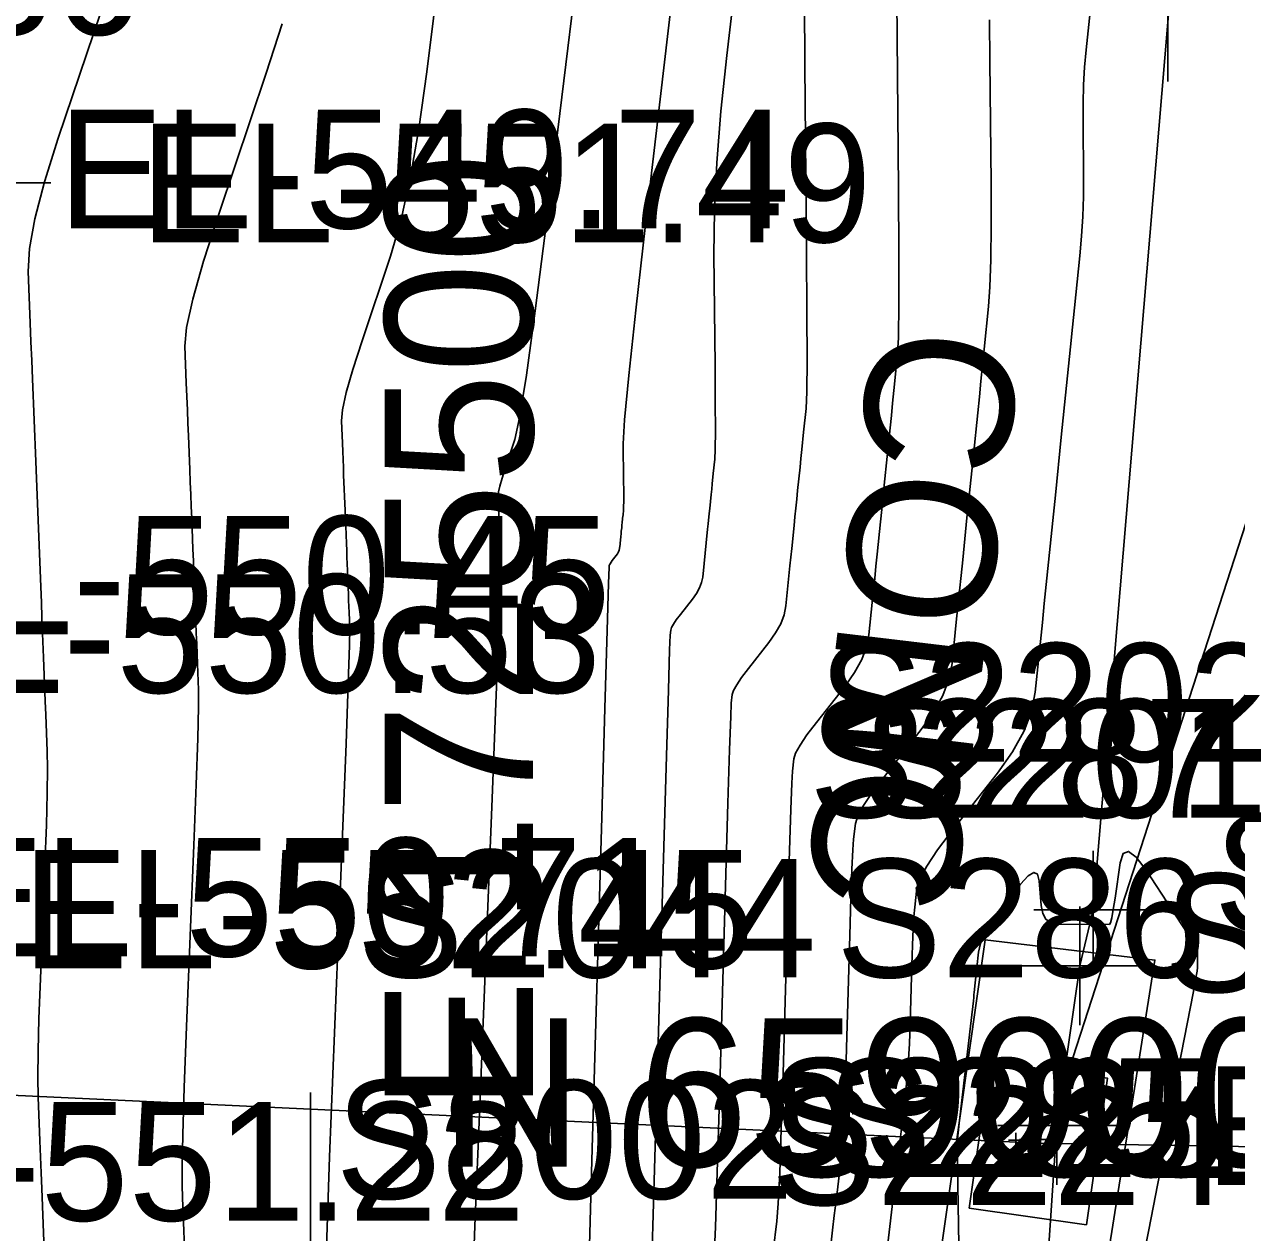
# Model space of a CAD drawing. Extents: x 1724534 to 1727318, y 657156 to 660047.
# Drawn here: x 1725490.34 to 1725531.24, y 659000.27 to 659041.04 of the extents above; entities that cross this region are included whole.
import ezdxf

# ---------------------------------------------------------------- set-up
doc = ezdxf.new("R2010")
doc.units = 0
for name, color, linetype in [('SURVEY - CENTERLINE - Preliminary', 7, 'Continuous'), ('SURVEY - CONTOURS - Index with Text', 7, 'Continuous'), ('SURVEY - CONTOURS - Intermediate with optional Text', 7, 'Continuous'), ('SURVEY - CONTROL - Grid', 7, 'Continuous'), ('SURVEY - CONTROL - Grid Text', 7, 'Continuous'), ('SURVEY - DRAINAGE - Storm Sewer', 7, 'Continuous'), ('SURVEY - DRAINAGE - Storm Sewer - Points - Locators', 7, 'Continuous'), ('SURVEY - DRAINAGE - Storm Sewer - Points - Numbers', 7, 'Continuous'), ('SURVEY - DRAINAGE - Storm Sewer Text', 7, 'Continuous'), ('SURVEY - DTM - Breaklines', 7, 'Continuous'), ('SURVEY - DTM - Breaklines - Points - Elevations', 7, 'Continuous'), ('SURVEY - DTM - Breaklines - Points - Locators', 7, 'Continuous'), ('SURVEY - DTM - Breaklines - Points - Numbers', 7, 'Continuous'), ('SURVEY - MISCELLANEOUS - Bottom of MH and CB', 7, 'Continuous'), ('SURVEY - MISCELLANEOUS - Bottom of MH and CB - Points - Numbers', 7, 'Continuous'), ('SURVEY - NON-TRANSPORTATION - Features', 7, 'Continuous'), ('SURVEY - NON-TRANSPORTATION - Features Text', 7, 'Continuous'), ('SURVEY - ROADSIDE BARRIERS - Points - Elevations', 7, 'Continuous'), ('SURVEY - ROADSIDE BARRIERS - Points - Locators', 7, 'Continuous'), ('SURVEY - ROADSIDE BARRIERS - Points - Numbers', 7, 'Continuous'), ('SURVEY - TRANSPORTATION - Features - Points - Elevations', 7, 'Continuous'), ('SURVEY - TRANSPORTATION - Roads - Points - Elevations', 7, 'Continuous')]:
    doc.layers.add(name, color=color, linetype=linetype)

msp = doc.modelspace()

# ---------------------------------------------------------------- linework, layer by layer
at = {"layer": 'SURVEY - CENTERLINE - Preliminary'}
msp.add_arc((1727061.077, 658773.081), 1600, 165.79242, 172.785391, dxfattribs=at)
msp.add_arc((1727061.077, 658773.081), 1600, 165.79242, 172.785391, dxfattribs=at)
msp.add_arc((1727061.077, 658773.081), 1600, 165.79242, 172.785391, dxfattribs=at)
at = {"layer": 'SURVEY - CONTOURS - Index with Text'}
for points in [[(1725512.31, 659042.942), (1725511.296, 659034.288), (1725510.964, 659031.391), (1725510.728, 659029.192), (1725510.588, 659027.69), (1725510.544, 659026.886), (1725510.556, 659025.67), (1725510.559, 659025.264), (1725510.559, 659024.958), (1725510.557, 659024.751), (1725510.552, 659024.643), (1725510.537, 659024.489), (1725510.531, 659024.432), (1725510.525, 659024.374), (1725510.519, 659024.317), (1725510.513, 659024.26), (1725510.498, 659024.107), (1725510.492, 659024.05), (1725510.486, 659023.993), (1725510.48, 659023.936), (1725510.474, 659023.879), (1725510.459, 659023.728), (1725510.453, 659023.672), (1725510.447, 659023.616), (1725510.441, 659023.559), (1725510.436, 659023.503), (1725510.42, 659023.354), (1725510.409, 659023.297), (1725510.387, 659023.238), (1725510.353, 659023.177), (1725510.309, 659023.115), (1725510.176, 659022.945), (1725510.132, 659022.887), (1725510.1, 659022.84), (1725510.079, 659022.802), (1725510.071, 659022.776), (1725510.065, 659022.718), (1725510.047, 659022.175), (1725510.001, 659020.589), (1725509.925, 659017.961), (1725509.82, 659014.289), (1725509.5, 659003.108), (1725509.395, 658999.434)], [(1725526.32, 659041.668), (1725526.161, 659040.171), (1725526.109, 659039.596), (1725526.074, 659038.992), (1725526.056, 659038.36), (1725526.054, 659037.699), (1725526.071, 659035.899), (1725526.068, 659035.226), (1725526.047, 659034.557), (1725526.007, 659033.892), (1725525.949, 659033.23), (1725525.769, 659031.472), (1725525.702, 659030.814), (1725525.634, 659030.157), (1725525.567, 659029.501), (1725525.5, 659028.848), (1725525.322, 659027.107), (1725525.123, 659025.156), (1725525.056, 659024.509), (1725524.814, 659022.139), (1725524.748, 659021.495), (1725524.682, 659020.853), (1725524.617, 659020.212), (1725524.442, 659018.505), (1725524.313, 659017.855), (1725524.059, 659017.183), (1725523.678, 659016.491), (1725523.171, 659015.777), (1725521.65, 659013.846), (1725521.148, 659013.182), (1725520.781, 659012.637), (1725520.549, 659012.211), (1725520.454, 659011.905), (1725520.379, 659011.249), (1725520.352, 659010.943), (1725520.326, 659010.516), (1725520.303, 659009.968), (1725520.281, 659009.299), (1725520.226, 659007.354), (1725520.198, 659006.64), (1725520.158, 659005.956), (1725520.105, 659005.302), (1725520.039, 659004.677), (1725519.846, 659003.052), (1725519.773, 659002.442), (1725519.7, 659001.828), (1725519.356, 658998.935)]]:
    msp.add_lwpolyline(points, dxfattribs=at)
at = {"layer": 'SURVEY - CONTOURS - Intermediate with optional Text'}
for points in [[(1725514.646, 659045.196), (1725514.036, 659039.99), (1725513.838, 659038.106), (1725513.7, 659036.359), (1725513.623, 659034.749), (1725513.606, 659033.275), (1725513.641, 659029.527), (1725513.651, 659028.276), (1725513.652, 659027.331), (1725513.646, 659026.692), (1725513.632, 659026.361), (1725513.583, 659025.886), (1725513.547, 659025.531), (1725513.529, 659025.354), (1725513.511, 659025.177), (1725513.462, 659024.707), (1725513.444, 659024.531), (1725513.409, 659024.18), (1725513.391, 659024.005), (1725513.343, 659023.54), (1725513.307, 659023.191), (1725513.272, 659022.845), (1725513.225, 659022.384), (1725513.19, 659022.208), (1725513.121, 659022.027), (1725513.018, 659021.84), (1725512.881, 659021.647), (1725512.471, 659021.126), (1725512.335, 659020.946), (1725512.236, 659020.799), (1725512.173, 659020.684), (1725512.148, 659020.602), (1725512.127, 659020.424), (1725512.108, 659019.929), (1725512.066, 659018.575), (1725512.001, 659016.362), (1725511.912, 659013.291), (1725511.645, 659003.957), (1725511.556, 659000.875), (1725511.486, 658998.629)], [(1725504.589, 659044.871), (1725503.918, 659039.433), (1725503.653, 659037.515), (1725503.361, 659035.839), (1725503.042, 659034.405), (1725502.696, 659033.213), (1725501.737, 659030.358), (1725501.424, 659029.386), (1725501.203, 659028.612), (1725501.075, 659028.035), (1725501.04, 659027.655), (1725501.07, 659026.906), (1725501.081, 659026.628), (1725501.092, 659026.356), (1725501.103, 659026.089), (1725501.113, 659025.829), (1725501.161, 659024.638), (1725501.171, 659024.393), (1725501.205, 659023.522), (1725501.215, 659023.288), (1725501.224, 659023.058), (1725501.233, 659022.832), (1725501.242, 659022.611), (1725501.265, 659022.029), (1725501.274, 659021.812), (1725501.282, 659021.601), (1725501.291, 659021.395), (1725501.299, 659021.194), (1725501.32, 659020.664), (1725501.311, 659020.097), (1725501.269, 659018.795), (1725501.193, 659016.758), (1725501.084, 659013.986), (1725500.748, 659005.614), (1725500.639, 659002.835), (1725500.564, 659000.78), (1725500.523, 658999.448)], [(1725509.006, 659042.912), (1725507.939, 659034.257), (1725507.573, 659031.371), (1725507.277, 659029.205), (1725507.05, 659027.759), (1725506.892, 659027.033), (1725506.564, 659026.056), (1725506.457, 659025.724), (1725506.381, 659025.459), (1725506.338, 659025.261), (1725506.326, 659025.131), (1725506.336, 659024.875), (1725506.34, 659024.78), (1725506.344, 659024.687), (1725506.347, 659024.596), (1725506.351, 659024.507), (1725506.36, 659024.272), (1725506.364, 659024.185), (1725506.367, 659024.099), (1725506.37, 659024.015), (1725506.374, 659023.934), (1725506.382, 659023.717), (1725506.386, 659023.637), (1725506.389, 659023.559), (1725506.392, 659023.481), (1725506.395, 659023.406), (1725506.403, 659023.207), (1725506.406, 659023.133), (1725506.409, 659023.06), (1725506.412, 659022.99), (1725506.414, 659022.921), (1725506.422, 659022.74), (1725506.404, 659022.182), (1725506.346, 659020.645), (1725506.247, 659018.128), (1725506.107, 659014.632), (1725505.681, 659004.003), (1725505.541, 659000.503), (1725505.443, 658997.976)], [(1725516.657, 659041.807), (1725516.667, 659039.664), (1725516.727, 659033.385), (1725516.743, 659031.287), (1725516.746, 659029.703), (1725516.735, 659028.634), (1725516.711, 659028.078), (1725516.63, 659027.282), (1725516.569, 659026.687), (1725516.538, 659026.391), (1725516.508, 659026.095), (1725516.427, 659025.307), (1725516.397, 659025.012), (1725516.367, 659024.718), (1725516.337, 659024.424), (1725516.307, 659024.131), (1725516.227, 659023.351), (1725516.197, 659023.059), (1725516.168, 659022.767), (1725516.029, 659021.414), (1725515.971, 659021.12), (1725515.856, 659020.816), (1725515.683, 659020.503), (1725515.454, 659020.18), (1725514.766, 659019.306), (1725514.538, 659019.005), (1725514.372, 659018.758), (1725514.267, 659018.566), (1725514.224, 659018.428), (1725514.19, 659018.131), (1725514.169, 659017.682), (1725514.131, 659016.56), (1725514.076, 659014.763), (1725513.79, 659004.806), (1725513.716, 659002.316), (1725513.654, 659000.461), (1725513.604, 658999.241)], [(1725519.769, 659041.894), (1725519.83, 659035.459), (1725519.845, 659033.295), (1725519.843, 659031.63), (1725519.825, 659030.464), (1725519.79, 659029.796), (1725519.676, 659028.679), (1725519.633, 659028.261), (1725519.591, 659027.844), (1725519.548, 659027.428), (1725519.35, 659025.493), (1725519.308, 659025.08), (1725519.223, 659024.257), (1725519.111, 659023.162), (1725519.07, 659022.752), (1725519.028, 659022.343), (1725518.986, 659021.935), (1725518.944, 659021.529), (1725518.833, 659020.445), (1725518.752, 659020.032), (1725518.59, 659019.605), (1725518.348, 659019.165), (1725518.026, 659018.712), (1725517.06, 659017.486), (1725516.741, 659017.064), (1725516.508, 659016.718), (1725516.361, 659016.448), (1725516.301, 659016.254), (1725516.253, 659015.837), (1725516.23, 659015.436), (1725516.196, 659014.545), (1725516.152, 659013.165), (1725516.097, 659011.295), (1725515.935, 659005.656), (1725515.877, 659003.758), (1725515.822, 659002.293), (1725515.771, 659001.261), (1725515.724, 659000.662), (1725515.603, 658999.644)], [(1725492.918, 659041.449), (1725491.488, 659037.194), (1725491.023, 659035.717), (1725490.697, 659034.476), (1725490.513, 659033.471), (1725490.468, 659032.702), (1725490.538, 659030.967), (1725490.564, 659030.323), (1725490.589, 659029.693), (1725490.614, 659029.077), (1725490.725, 659026.293), (1725490.748, 659025.715), (1725490.771, 659025.148), (1725490.793, 659024.594), (1725490.895, 659022.056), (1725490.916, 659021.534), (1725490.936, 659021.022), (1725490.99, 659019.673), (1725491.049, 659018.206), (1725491.068, 659017.739), (1725491.117, 659016.512), (1725491.126, 659015.928), (1725491.116, 659015.097), (1725491.086, 659014.02), (1725491.038, 659012.695), (1725490.883, 659008.835), (1725490.835, 659007.5), (1725490.806, 659006.389), (1725490.798, 659005.502), (1725490.809, 659004.84), (1725490.867, 659003.373), (1725490.888, 659002.828), (1725490.909, 659002.292), (1725490.929, 659001.766), (1725491.022, 658999.373)], [(1725499.034, 659041.051), (1725498.5, 659039.394), (1725496.91, 659034.66), (1725496.39, 659033.049), (1725496.024, 659031.765), (1725495.812, 659030.808), (1725495.754, 659030.179), (1725495.804, 659028.936), (1725495.822, 659028.476), (1725495.84, 659028.024), (1725495.858, 659027.583), (1725495.875, 659027.151), (1725495.921, 659026.013), (1725495.938, 659025.59), (1725495.955, 659025.176), (1725495.971, 659024.771), (1725495.987, 659024.374), (1725496.029, 659023.327), (1725496.044, 659022.938), (1725496.059, 659022.557), (1725496.074, 659022.183), (1725496.089, 659021.817), (1725496.128, 659020.851), (1725496.142, 659020.492), (1725496.156, 659020.142), (1725496.17, 659019.8), (1725496.183, 659019.467), (1725496.218, 659018.588), (1725496.219, 659018.012), (1725496.192, 659016.946), (1725496.14, 659015.389), (1725496.061, 659013.341), (1725495.815, 659007.224), (1725495.737, 659005.167), (1725495.685, 659003.584), (1725495.66, 659002.475), (1725495.662, 659001.839), (1725495.704, 659000.776), (1725495.719, 659000.38), (1725495.734, 658999.991)], [(1725522.903, 659041.19), (1725522.911, 659039.797), (1725522.951, 659035.679), (1725522.957, 659034.261), (1725522.945, 659033.093), (1725522.916, 659032.178), (1725522.87, 659031.513), (1725522.723, 659030.076), (1725522.667, 659029.537), (1725522.612, 659029), (1725522.558, 659028.464), (1725522.503, 659027.93), (1725522.357, 659026.507), (1725522.303, 659025.974), (1725522.248, 659025.442), (1725522.194, 659024.912), (1725522.14, 659024.383), (1725521.996, 659022.974), (1725521.942, 659022.446), (1725521.888, 659021.919), (1725521.834, 659021.394), (1725521.78, 659020.87), (1725521.638, 659019.475), (1725521.533, 659018.943), (1725521.324, 659018.394), (1725521.013, 659017.828), (1725520.598, 659017.245), (1725519.355, 659015.666), (1725518.944, 659015.123), (1725518.645, 659014.677), (1725518.455, 659014.33), (1725518.377, 659014.079), (1725518.316, 659013.543), (1725518.291, 659013.189), (1725518.261, 659012.53), (1725518.227, 659011.566), (1725518.189, 659010.297), (1725518.081, 659006.505), (1725518.038, 659005.199), (1725517.99, 659004.124), (1725517.938, 659003.281), (1725517.881, 659002.67), (1725517.724, 659001.348), (1725517.665, 659000.851), (1725517.606, 659000.352), (1725517.546, 658999.85)], [(1725521.807, 659003.302), (1725521.808, 659003.315), (1725521.873, 659003.967), (1725522.285, 659007.433), (1725522.36, 659008.094), (1725522.371, 659008.204), (1725522.373, 659008.301), (1725522.378, 659008.369), (1725522.413, 659008.696), (1725522.53, 659009.731), (1725522.595, 659010.032), (1725522.725, 659010.352), (1725522.918, 659010.691), (1725523.176, 659011.049), (1725523.948, 659012.03), (1725524.204, 659012.312), (1725524.394, 659012.425), (1725524.518, 659012.369), (1725524.576, 659012.142), (1725524.642, 659011.311), (1725524.694, 659011.038), (1725524.799, 659010.843), (1725524.957, 659010.725), (1725525.169, 659010.684), (1725526.943, 659010.668), (1725526.977, 659010.723), (1725527.021, 659010.89), (1725527.073, 659011.169), (1725527.134, 659011.559), (1725527.31, 659012.747), (1725527.414, 659013.066), (1725527.594, 659013.131), (1725527.851, 659012.943), (1725528.185, 659012.5), (1725529.921, 659009.843), (1725529.921, 659009.221), (1725529.905, 659009.088), (1725529.854, 659008.796), (1725529.77, 659008.346), (1725529.178, 659005.299), (1725529.094, 659004.852), (1725529.043, 659004.564), (1725529.027, 659004.436), (1725529.027, 659004.308), (1725529.01, 659004.179), (1725528.958, 659003.889), (1725528.873, 659003.437), (1725528.269, 659000.365), (1725528.184, 658999.916)], [(1725521.862, 658999.857), (1725521.813, 659003.196), (1725521.811, 659003.29), (1725521.807, 659003.3), (1725521.807, 659003.302)]]:
    msp.add_lwpolyline(points, dxfattribs=at)
at = {"layer": 'SURVEY - CONTROL - Grid'}
msp.add_line((1725500, 659000), (1725500, 659005), dxfattribs=at)
at = {"layer": 'SURVEY - DRAINAGE - Storm Sewer'}
for p, q in [((1725525.462, 659005.406), (1725554.556, 659095.327)), ((1725451.141, 659006.707), (1725524.546, 659003.293)), ((1725524.546, 659003.293), (1725524.546, 659003.293))]:
    msp.add_line(p, q, dxfattribs=at)
msp.add_lwpolyline([(1725526.175, 659000.537), (1725522.215, 659001.098), (1725522.917, 659006.049), (1725526.877, 659005.488), (1725526.175, 659000.537)], dxfattribs=at)
at = {"layer": 'SURVEY - DRAINAGE - Storm Sewer - Points - Locators'}
for p, q in [((1725525.712, 659005.406), (1725525.212, 659005.406)), ((1725525.462, 659005.156), (1725525.462, 659005.656)), ((1725525.462, 659005.406), (1725525.462, 659005.406)), ((1725525.462, 659005.406), (1725525.462, 659005.406)), ((1725524.04, 659003.388), (1725523.54, 659003.388)), ((1725523.79, 659003.138), (1725523.79, 659003.638)), ((1725523.79, 659003.388), (1725523.79, 659003.388)), ((1725523.79, 659003.388), (1725523.79, 659003.388))]:
    msp.add_line(p, q, dxfattribs=at)
at = {"layer": 'SURVEY - DRAINAGE - Storm Sewer Text'}
msp.add_lwpolyline([(1725524.546, 659003.293), (1725573.878, 659002.473), (1725580.472, 659058.246)], dxfattribs=at)
at = {"layer": 'SURVEY - DTM - Breaklines'}
for points in [[(1725525.942, 659009.271), (1725526.399, 659011.158), (1725528.918, 659041.105), (1725531.461, 659071.052), (1725534.8, 659101.37), (1725536.346, 659131.334), (1725539.898, 659161.171), (1725544.971, 659191.09), (1725550.75, 659220.691), (1725554.674, 659250.537), (1725558.308, 659280.317), (1725560.346, 659299.038), (1725563.922, 659328.825), (1725567.992, 659357.481)], [(1725524.72, 658997.154), (1725525.169, 659003.883), (1725525.942, 659009.271)]]:
    msp.add_lwpolyline(points, dxfattribs=at)
at = {"layer": 'SURVEY - DTM - Breaklines - Points - Locators'}
for p, q in [((1725528.918, 659043.105), (1725528.918, 659039.105)), ((1725526.399, 659013.158), (1725526.399, 659009.158)), ((1725528.399, 659011.158), (1725524.399, 659011.158)), ((1725525.942, 659011.271), (1725525.942, 659007.271)), ((1725525.942, 659011.271), (1725525.942, 659007.271)), ((1725527.942, 659009.271), (1725523.942, 659009.271)), ((1725527.942, 659009.271), (1725523.942, 659009.271)), ((1725525.169, 659005.883), (1725525.169, 659001.883)), ((1725527.169, 659003.883), (1725523.169, 659003.883))]:
    msp.add_line(p, q, dxfattribs=at)
at = {"layer": 'SURVEY - MISCELLANEOUS - Bottom of MH and CB'}
for p, q in [((1725524.413, 659002.914), (1725524.413, 659003.914)), ((1725524.913, 659003.414), (1725523.913, 659003.414)), ((1725524.413, 659003.414), (1725524.413, 659003.414)), ((1725524.413, 659003.414), (1725524.413, 659003.414))]:
    msp.add_line(p, q, dxfattribs=at)
at = {"layer": 'SURVEY - NON-TRANSPORTATION - Features'}
msp.add_lwpolyline([(1725526.441, 658996.625), (1725521.073, 658998.349), (1725522.755, 659010.155), (1725528.481, 659009.465), (1725526.441, 658996.625)], dxfattribs=at)
at = {"layer": 'SURVEY - ROADSIDE BARRIERS - Points - Locators'}
msp.add_line((1725491.239, 659035.685), (1725487.239, 659035.685), dxfattribs=at)

# ---------------------------------------------------------------- texts
at = {"layer": 'SURVEY - CONTROL - Grid Text'}
msp.add_text(' E 1725500 ', height=5, rotation=90, dxfattribs=at).set_placement((1725507.5, 659002.5))
msp.add_text(' N 659000 ', height=5, dxfattribs=at).set_placement((1725502.5, 659002.5))
at = {"layer": 'SURVEY - DRAINAGE - Storm Sewer - Points - Numbers'}
for s, p in [('S5145', (1725530.462, 659010.406)), ('S2044', (1725501.593, 659008.883)), ('S5227', (1725528.79, 659008.388))]:
    msp.add_text(s, height=4, dxfattribs=at).set_placement(p)
at = {"layer": 'SURVEY - DTM - Breaklines - Points - Elevations'}
msp.add_text('EL-538.03', height=4, dxfattribs=at).set_placement((1725530.169, 659001.883))
at = {"layer": 'SURVEY - DTM - Breaklines - Points - Numbers'}
for s, p in [('S2202', (1725517.111, 659016.158)), ('S2201', (1725516.812, 659014.271)), ('S287', (1725518.606, 659014.271)), ('S286', (1725517.723, 659008.883)), ('S2225', (1725515.432, 659002.154)), ('S285', (1725517.384, 659002.154)), ('S2224', (1725515.526, 659001.206))]:
    msp.add_text(s, height=4, dxfattribs=at).set_placement(p)
at = {"layer": 'SURVEY - MISCELLANEOUS - Bottom of MH and CB - Points - Numbers'}
msp.add_text('S8002', height=4, dxfattribs=at).set_placement((1725500.838, 659001.414))
at = {"layer": 'SURVEY - NON-TRANSPORTATION - Features Text'}
msp.add_text('CONC', height=5, rotation=263.195, dxfattribs=at).set_placement((1725519.022, 659031.016))
at = {"layer": 'SURVEY - ROADSIDE BARRIERS - Points - Elevations'}
for s, p in [('EL-551.49', (1725494.239, 659033.685)), ('EL-552.45', (1725490.277, 659009.185))]:
    msp.add_text(s, height=4, dxfattribs=at).set_placement(p)
at = {"layer": 'SURVEY - ROADSIDE BARRIERS - Points - Numbers'}
msp.add_text('S686', height=4, dxfattribs=at).set_placement((1725481.793, 659040.685))
at = {"layer": 'SURVEY - TRANSPORTATION - Features - Points - Elevations'}
for s, p in [('EL-549.74', (1725491.478, 659034.153)), ('EL-550.71', (1725487.443, 659009.591))]:
    msp.add_text(s, height=4, dxfattribs=at).set_placement(p)
at = {"layer": 'SURVEY - TRANSPORTATION - Roads - Points - Elevations'}
for s, p in [('EL-550.45', (1725485.436, 659020.454)), ('EL-550.53', (1725485.115, 659018.482)), ('EL-551.22', (1725482.562, 659000.676))]:
    msp.add_text(s, height=4, dxfattribs=at).set_placement(p)

doc.saveas('drawing.dxf')
